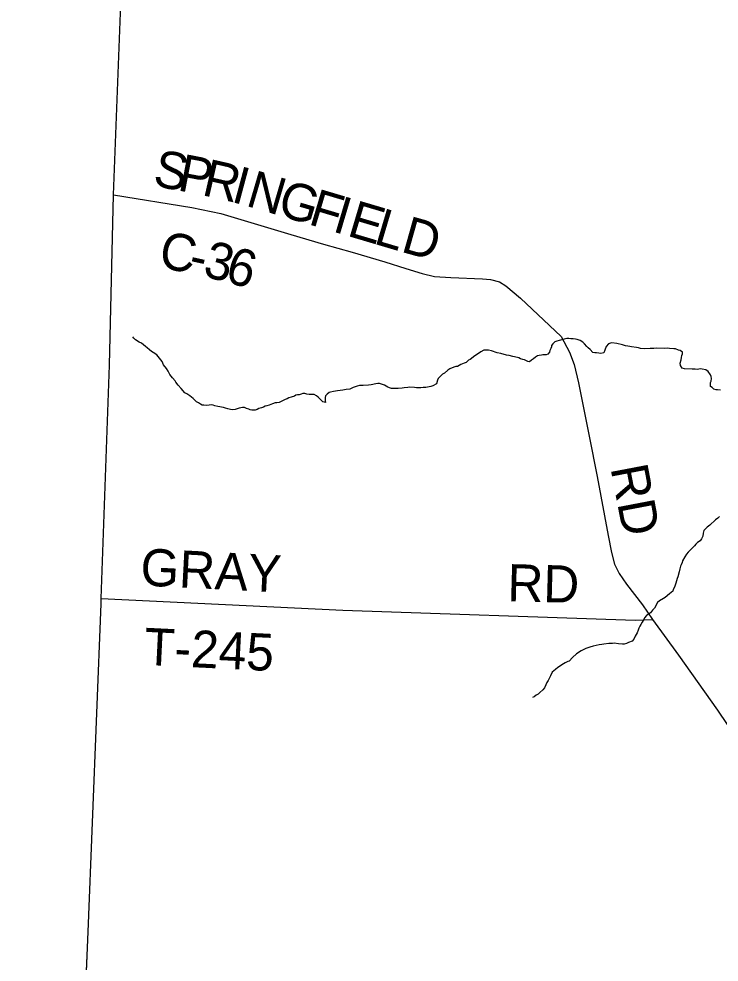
# Model space of a CAD drawing. Extents: x 1310247 to 1552180, y 377264 to 706493.
# Drawn here: x 1313786 to 1319442, y 533545 to 541170 of the extents above; entities that cross this region are included whole.
import ezdxf

# ---------------------------------------------------------------- set-up
doc = ezdxf.new("R2010")
doc.units = 0
for name, color, linetype in [('GM_X_County', 7, 'Continuous'), ('GM_X_County_Road', 7, 'Continuous'), ('GM_X_County_Road_Text', 7, 'Continuous'), ('GM_X_Minor_River', 7, 'Continuous'), ('GM_X_Township', 7, 'Continuous'), ('GM_X_Township_Road', 7, 'Continuous'), ('GM_X_Township_Road_Text', 7, 'Continuous')]:
    doc.layers.add(name, color=color, linetype=linetype)

msp = doc.modelspace()

# ---------------------------------------------------------------- linework, layer by layer
at = {"layer": 'GM_X_County'}
msp.add_lwpolyline([(1313785.8, 520640.4), (1313963.3, 524640.7), (1314153.8, 529209.1), (1314208.3, 530508.2), (1314346, 533789.5), (1314450.9, 536440.7), (1314451.7, 536483.8), (1314517.5, 538371.8), (1314549.4, 539746.9), (1314757.4, 545143.9), (1314795.6, 546163.4), (1314824.8, 546946.5), (1314816.5, 547262.4), (1315032.4, 552495)], dxfattribs=at)
at = {"layer": 'GM_X_County_Road'}
for points in [[(1314209.5, 530536.6), (1314346, 533789.5), (1314450.9, 536440.7), (1314451.7, 536483.8), (1314517.5, 538371.8), (1314549.4, 539746.9), (1314757.4, 545143.9), (1314795.6, 546163.4), (1314824.8, 546946.5)], [(1314549.4, 539746.9), (1315182.7, 539645.2), (1315417.7, 539596.4), (1315982.7, 539426.4), (1316247.4, 539348.4), (1316478.4, 539284.9), (1316741.5, 539206.1), (1316912.8, 539152.6), (1317044.4, 539112.1), (1317143.8, 539086.8), (1317275.2, 539080.2), (1317530, 539067.7), (1317594.3, 539063.9), (1317669.2, 539043.2), (1317720.5, 539012.6), (1317836.8, 538912.4), (1318165.7, 538601.2), (1318233.7, 538475.7), (1318272, 538374.7), (1318307.2, 538227.9), (1318392.8, 537796.5), (1318457.1, 537470.7), (1318545, 536993.4), (1318571.8, 536855.7), (1318597, 536763.2), (1318635.3, 536686.7), (1318694.2, 536599.5), (1318824.2, 536432), (1318904.5, 536315), (1319114.1, 536025.9), (1319430.7, 535582.2), (1319664.8, 535232.7)]]:
    msp.add_lwpolyline(points, dxfattribs=at)
at = {"layer": 'GM_X_Minor_River'}
for points in [[(1315668.1, 538006.5), (1315654.1, 538008.8), (1315642.2, 538015.1), (1315624.3, 538021.6), (1315608.4, 538028), (1315592.3, 538028.4), (1315578.2, 538026.8), (1315564.1, 538023.1), (1315549.9, 538017.4), (1315531.7, 538011.9), (1315511.6, 538010.3), (1315495.6, 538012.8), (1315473.6, 538017.3), (1315455.7, 538023.8), (1315439.7, 538028.2), (1315423.7, 538030.6), (1315409.7, 538032.9), (1315391.7, 538037.4), (1315367.7, 538042), (1315355.8, 538046.3), (1315341.8, 538048.7), (1315321.7, 538047.2), (1315297.5, 538043.8), (1315279.5, 538046.2), (1315265.5, 538048.6), (1315251.6, 538054.9), (1315235.8, 538065.3), (1315221.9, 538073.7), (1315192.4, 538100.5), (1315166.8, 538123.2), (1315143.1, 538137.9), (1315127.2, 538148.3), (1315097.9, 538181.1), (1315072.4, 538209.8), (1315052.9, 538232.4), (1315047.1, 538244.6), (1315025.6, 538269.2), (1315004.1, 538295.8), (1314990.7, 538322.2), (1314977.2, 538344.6), (1314953.7, 538373.3), (1314942.3, 538399.7), (1314922.8, 538426.2), (1314899.3, 538452.9), (1314869.7, 538473.7), (1314857.8, 538480), (1314842.1, 538494.4), (1314822.4, 538510.9), (1314808.5, 538521.3), (1314775, 538548.2), (1314757.2, 538556.7), (1314727.5, 538575.5), (1314713.7, 538587.9), (1314706, 538600.1)], [(1319387, 538189.1), (1319373.1, 538197.4), (1319371.6, 538217.5), (1319371.8, 538229.6), (1319378.1, 538241.4), (1319380.6, 538263.5), (1319377, 538279.6), (1319373.3, 538291.7), (1319353.8, 538318.3), (1319336.1, 538332.8), (1319306.1, 538337.5), (1319290.1, 538339.9), (1319278, 538338.2), (1319265.9, 538336.5), (1319249.9, 538338.9), (1319235.8, 538337.3), (1319223.8, 538339.6), (1319163.6, 538341.1), (1319143.7, 538347.6), (1319130.1, 538368), (1319128.5, 538386.1), (1319135.1, 538414), (1319139.6, 538433.9), (1319142, 538449.9), (1319146.3, 538461.9), (1319146.6, 538475.9), (1319126.8, 538488.4), (1319114.9, 538492.7), (1319089, 538501.4), (1319077, 538503.7), (1319040.9, 538506.6), (1319026.9, 538506.9), (1319004.7, 538505.5), (1318934.5, 538507.2), (1318914.4, 538505.7), (1318898.3, 538504.1), (1318886.2, 538504.4), (1318840.1, 538503.6), (1318808, 538506.4), (1318790, 538510.8), (1318774, 538513.2), (1318734, 538518.2), (1318720, 538520.6), (1318704, 538523), (1318686, 538527.4), (1318662, 538534), (1318616.1, 538545.2), (1318576.1, 538550.2), (1318564, 538548.5), (1318549.8, 538542.8), (1318531.2, 538521.2), (1318518.5, 538491.5), (1318512, 538471.6), (1318487.8, 538466.2), (1318469.8, 538466.6), (1318451.7, 538469), (1318437.7, 538471.4), (1318421.7, 538473.8), (1318400.2, 538496.4), (1318384.4, 538510.8), (1318372.6, 538521.2), (1318355.1, 538543.7), (1318341.3, 538556), (1318319.5, 538570.6), (1318295.7, 538579.2), (1318283.6, 538579.5), (1318263.6, 538584), (1318243.6, 538584.5), (1318227.6, 538586.9), (1318211.5, 538585.3), (1318191.3, 538579.8), (1318150.9, 538570.8), (1318132.7, 538565.2), (1318116.5, 538559.6), (1318098, 538542), (1318089.7, 538530.2), (1318087.4, 538518.2), (1318083.1, 538504.3), (1318074.7, 538488.4), (1318072.4, 538476.4), (1318058, 538460.8), (1318045.8, 538455), (1318033.7, 538453.3), (1318019.7, 538453.7), (1318007.6, 538452), (1317989.4, 538448.4), (1317975.3, 538444.8), (1317959, 538435.1), (1317942.6, 538421.5), (1317926.3, 538409.8), (1317912, 538398.2), (1317898, 538400.5), (1317870.2, 538413.2), (1317856.2, 538417.6), (1317838.2, 538422.1), (1317824.4, 538430.4), (1317790.4, 538439.3), (1317776.4, 538441.7), (1317746.5, 538448.4), (1317724.5, 538451), (1317678.6, 538466.2)], [(1317678.6, 538466.2), (1317648.6, 538470.9), (1317604.8, 538486), (1317578.8, 538490.7), (1317562.8, 538493.1), (1317542.7, 538491.6), (1317518.3, 538478.2), (1317489.7, 538458.8), (1317469.3, 538445.3), (1317430.5, 538416.1), (1317418.3, 538410.4), (1317399.8, 538392.8), (1317383.6, 538387.2), (1317357.3, 538375.8), (1317328.8, 538360.5), (1317316.7, 538358.8), (1317298.5, 538353.2), (1317268.1, 538339.9), (1317249.8, 538330.3), (1317223.2, 538306.9), (1317208.9, 538297.2), (1317186.3, 538275.7), (1317172, 538264), (1317167.6, 538248.1), (1317158.9, 538220.2), (1317130.4, 538202.9), (1317114.2, 538197.3), (1317071.9, 538190.3), (1317051.8, 538190.8), (1317031.7, 538187.3), (1316997.5, 538188.1), (1316981.5, 538190.5), (1316943.4, 538191.5), (1316927.3, 538189.9), (1316897.1, 538186.6), (1316881, 538185), (1316850.8, 538181.7), (1316836.8, 538182.1), (1316808.6, 538180.8), (1316796.6, 538181.1), (1316780.7, 538187.5), (1316766.8, 538193.9), (1316739, 538208.6), (1316699.1, 538221.6), (1316685.1, 538222), (1316668.9, 538218.4), (1316630.6, 538211.3), (1316610.5, 538209.8), (1316566.3, 538206.9), (1316552.2, 538207.2), (1316536.1, 538205.6), (1316517.9, 538200), (1316485.5, 538188.8), (1316471.3, 538181.1), (1316459.2, 538177.4), (1316431, 538174.1), (1316416.9, 538172.4), (1316402.8, 538168.8), (1316360.5, 538163.8), (1316328.2, 538158.6), (1316304, 538151.2), (1316291.9, 538149.5), (1316275.5, 538135.8), (1316263.1, 538122.1), (1316258.8, 538108.2), (1316260.2, 538082), (1316263.9, 538067.9), (1316239.9, 538074.5), (1316216.4, 538099.2), (1316202.6, 538111.6), (1316190.8, 538121.9), (1316171, 538134.4), (1316157, 538134.8), (1316130.9, 538133.4), (1316112.8, 538135.9), (1316094.9, 538142.3), (1316080.8, 538140.7), (1316066.7, 538137), (1316050.5, 538131.4), (1316036.4, 538129.7), (1316024.3, 538128), (1316012.1, 538120.3), (1315985.8, 538112.9), (1315967.6, 538105.4), (1315953.4, 538099.7), (1315937.1, 538092.1), (1315888.4, 538069.2), (1315870.3, 538065.6), (1315856.2, 538066), (1315834, 538058.5), (1315819.8, 538052.9), (1315807.6, 538047.1), (1315789.4, 538041.6), (1315775.3, 538037.9), (1315763.1, 538032.2), (1315746.9, 538026.6), (1315724.6, 538019.1), (1315710.4, 538011.4), (1315694.3, 538007.8), (1315680.2, 538006.2), (1315668.1, 538006.5)], [(1319452.8, 538169.4), (1319430.7, 538169.9), (1319418.7, 538170.2), (1319400.7, 538176.7), (1319387, 538189.1)], [(1319445.2, 537146.4), (1319430.9, 537134.7), (1319414.5, 537121.1), (1319367.3, 537076.1), (1319344.9, 537060.6), (1319320.1, 537033.1), (1319313.7, 537013.2), (1319311, 536987.2), (1319300.5, 536965.4), (1319290.1, 536949.6), (1319267.7, 536936.1), (1319253.4, 536924.4), (1319243, 536910.6), (1319214.2, 536879.3), (1319193.6, 536857.7), (1319179.2, 536842)], [(1319179.2, 536842), (1319166.7, 536822.2), (1319147.8, 536788.6), (1319143.5, 536774.7), (1319135.1, 536756.8), (1319130.8, 536744.9), (1319126.2, 536722.9), (1319119.7, 536701), (1319108.7, 536659.2), (1319104.4, 536645.2), (1319093.5, 536609.4), (1319084.9, 536583.5), (1319072.2, 536555.7), (1319067.9, 536543.8), (1319041.3, 536522.4), (1319006.5, 536491.2), (1318992.2, 536483.5), (1318959.7, 536466.2), (1318945.3, 536452.5), (1318920.2, 536407), (1318903.7, 536389.4), (1318887.2, 536367.7), (1318856.5, 536346.4), (1318840, 536326.7), (1318833.7, 536314.8), (1318821.2, 536293.1), (1318810.7, 536275.3), (1318802.4, 536261.4), (1318793.9, 536243.6), (1318787.6, 536227.7), (1318781.1, 536207.8), (1318764.4, 536180.1), (1318753.7, 536154.3), (1318739.3, 536138.6), (1318710.9, 536127.3), (1318694.8, 536121.7), (1318676.5, 536116.1), (1318662.5, 536114.4), (1318628.4, 536117.3), (1318594.4, 536122.1), (1318582.3, 536120.4), (1318552.1, 536119.2), (1318509.9, 536114.2), (1318493.8, 536112.6), (1318473.6, 536109.1), (1318425.2, 536098.2), (1318398.9, 536090.9), (1318366.5, 536079.6), (1318340.1, 536066.2), (1318327.9, 536060.5), (1318291.2, 536037.3), (1318258.4, 536006.1), (1318231.7, 535978.6), (1318219.5, 535974.9), (1318199.2, 535963.4), (1318170.7, 535948), (1318152.3, 535934.4), (1318140.1, 535926.7), (1318119.7, 535911.2), (1318095, 535887.7), (1318080.3, 535858), (1318071.9, 535844.2), (1318061.4, 535822.3), (1318051, 535804.5), (1318042.5, 535786.7), (1318031.9, 535760.9), (1318019.5, 535745.1), (1317994.9, 535725.7), (1317980.5, 535712), (1317964.3, 535702.3), (1317947.9, 535690.7), (1317933.7, 535683)]]:
    msp.add_lwpolyline(points, dxfattribs=at)
at = {"layer": 'GM_X_Township'}
msp.add_lwpolyline([(1313785.8, 520640.4), (1313963.3, 524640.7), (1314153.8, 529209.1), (1314208.3, 530508.2), (1314346, 533789.5), (1314450.9, 536440.7), (1314451.7, 536483.8), (1314517.5, 538371.8), (1314549.4, 539746.9), (1314757.4, 545143.9), (1314795.6, 546163.4), (1314824.8, 546946.5), (1314816.5, 547262.4), (1318877.6, 547086.3), (1321995.7, 546951.1), (1325109.8, 546816.1), (1329978.5, 546605)], dxfattribs=at)
at = {"layer": 'GM_X_Township_Road'}
msp.add_lwpolyline([(1314451.7, 536483.8), (1316403.2, 536388.8), (1318764.9, 536309.1), (1318904.5, 536315)], dxfattribs=at)

# ---------------------------------------------------------------- texts
at = {"layer": 'GM_X_County_Road_Text'}
for s, rotation, p in [('S', 349.18342, (1314860.1, 539823.2)), ('P', 349.04789, (1315058.8, 539785.2)), ('R', 347.15337, (1315254.9, 539747.3)), ('I', 344.98172, (1315492.2, 539693.2)), ('N', 343.61471, (1315609.4, 539661.8)), ('G', 343.44739, (1315862.4, 539587.4)), ('F', 343.4446, (1316115.5, 539512.2)), ('I', 343.44062, (1316309.5, 539454.5)), ('E', 343.44546, (1316427.6, 539419.4)), ('L', 343.45717, (1316642.8, 539355.5)), ('D', 344.26283, (1316862.3, 539290.3)), ('C', 348.94472, (1314904.6, 539164.1)), ('3', 346.01914, (1315262.8, 539091.3)), ('6', 344.30184, (1315439.9, 539047.2)), ('-', 347.57745, (1315144.6, 539117.3)), ('RD', 280.83102, (1318564.3, 537540.4))]:
    msp.add_text(s, height=300, rotation=rotation, dxfattribs=at).set_placement(p)
at = {"layer": 'GM_X_Township_Road_Text'}
for s, rotation, p in [('GRAY', 357.08983, (1314762.5, 536590.7)), ('RD', 358.51936, (1317729.6, 536463.1)), ('T-245', 357.1941, (1314792.7, 535948.4))]:
    msp.add_text(s, height=300, rotation=rotation, dxfattribs=at).set_placement(p)

doc.saveas('drawing.dxf')
